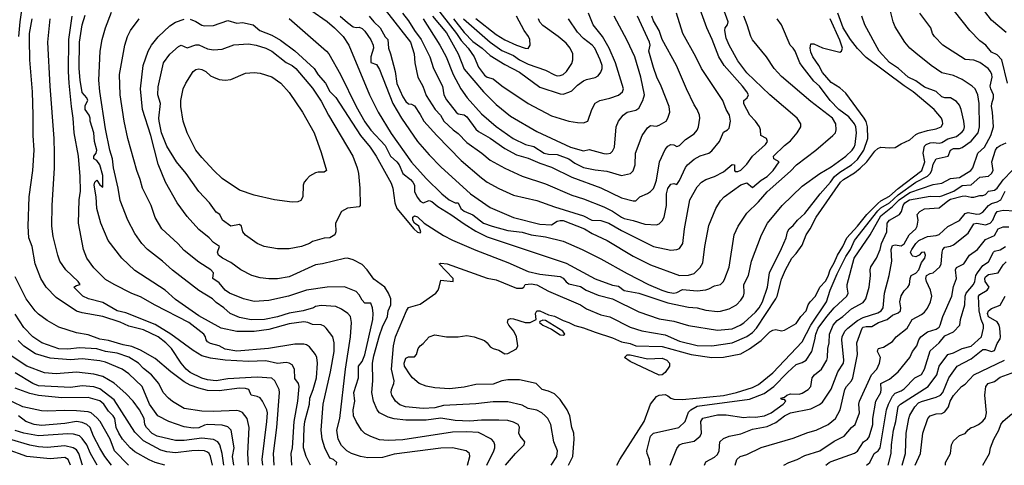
# Model space of a CAD drawing. Header units: metres. Extents: x -46681 to -43747, y -240911 to -237677.
# Tile 321 of 656: x -44586 to -44417, y -240911 to -240834. Entities that reach past the tile are written whole.
import ezdxf

# ---------------------------------------------------------------- set-up
doc = ezdxf.new("R2010")
doc.units = ezdxf.units.M
doc.layers.add('CONTOUR_INDEX', color=1, linetype='Continuous')
doc.layers.add('CONTOUR_INTER', color=3, linetype='Continuous')

msp = doc.modelspace()

# ---------------------------------------------------------------- linework, layer by layer
at = {"layer": 'CONTOUR_INDEX'}
for points, elevation in [([(-44531.35, -240833.52), (-44530.1, -240834.65), (-44529.1, -240835.35), (-44528.6, -240835.49), (-44528.1, -240835.42), (-44527.6, -240835.65), (-44527.1, -240836.14), (-44526.1, -240837.59), (-44525.68, -240838.52), (-44525.61, -240839.02), (-44526.1, -240840.52), (-44526.1, -240841.47), (-44525.1, -240841.85), (-44524.6, -240842.71), (-44522.32, -240848.52), (-44520.85, -240851.02), (-44518.07, -240855.02), (-44516.1, -240857.31), (-44514.1, -240859.36), (-44508.98, -240864.02), (-44505.6, -240866.33), (-44501.6, -240868.04), (-44497.1, -240869.21), (-44495.1, -240869.29), (-44494.1, -240868.7), (-44493.6, -240868.55), (-44493.1, -240868.56), (-44489.45, -240870.02), (-44488.1, -240870.81), (-44485.56, -240872.02), (-44481.1, -240874.69), (-44478.1, -240876.18), (-44473.1, -240877.98), (-44471.6, -240877.95), (-44470.6, -240877.63), (-44469.6, -240876.64), (-44469.1, -240875.81), (-44468.77, -240873.02), (-44468.1, -240869.43), (-44466.91, -240866.52), (-44466.1, -240865.22), (-44465.46, -240864.52), (-44462.6, -240862.47), (-44461.6, -240862.11), (-44460.6, -240862.92), (-44459.1, -240861.64), (-44458.09, -240861.02), (-44457.05, -240860.02), (-44456.05, -240858.52), (-44456.96, -240858.02), (-44456.99, -240857.52), (-44455.1, -240855.7), (-44454.1, -240854.91), (-44452.92, -240853.52), (-44452.32, -240852.52), (-44452.29, -240852.02), (-44452.91, -240851.02), (-44457.62, -240847.02), (-44461.6, -240843.27), (-44463.1, -240841.2), (-44464.61, -240838.52), (-44465.1, -240837.33), (-44465.35, -240836.02), (-44465.28, -240835.52), (-44464.88, -240835.02), (-44464.8, -240834.52), (-44465.87, -240831.52)], 130), ([(-44532.03, -240910.52), (-44531.91, -240910.02), (-44532.47, -240909.52), (-44533.1, -240909.31), (-44533.96, -240907.52), (-44534.42, -240906.02), (-44534.59, -240904.52), (-44534.28, -240900.02), (-44533.01, -240894.52), (-44532.39, -240891.02), (-44532.39, -240889.52), (-44532.58, -240888.52), (-44533.73, -240887.02), (-44534.1, -240886.67), (-44534.6, -240886.44), (-44536.1, -240886.37), (-44536.92, -240886.02), (-44537.6, -240885.91), (-44540.1, -240886.29), (-44543.6, -240887.27), (-44546.1, -240887.57), (-44549.1, -240887.59), (-44551.75, -240887.02), (-44555.6, -240884.88), (-44559.6, -240882.1), (-44561.36, -240880.52), (-44566.6, -240877.12), (-44568.84, -240875.02), (-44571.16, -240872.02), (-44572.41, -240869.02), (-44573.1, -240866.53), (-44573.23, -240864.52), (-44573.58, -240862.52), (-44573.46, -240862.02), (-44573.1, -240861.67), (-44572.6, -240862.48), (-44572.1, -240862.83), (-44572.1, -240860.86), (-44572.6, -240859), (-44573.1, -240858.28), (-44573.63, -240858.02), (-44573.62, -240857.52), (-44573.2, -240857.02), (-44573.12, -240856.52), (-44573.5, -240855.02), (-44573.63, -240853.52), (-44574.25, -240851.52), (-44574.25, -240851.02), (-44574.41, -240850.52), (-44575.1, -240849.52), (-44575.1, -240848.83), (-44574.67, -240848.02), (-44574.8, -240847.52), (-44575.6, -240846.63), (-44575.96, -240844.52), (-44576.11, -240842.52), (-44576.05, -240838.02), (-44575.6, -240835.02), (-44575.1, -240833.37)], 130), ([(-44492.16, -240910.52), (-44491.4, -240909.02), (-44491.19, -240906.02), (-44491.26, -240905.02), (-44491.6, -240904.02), (-44491.97, -240902.02), (-44492.42, -240901.02), (-44493.6, -240899.25), (-44494.6, -240898.26), (-44495.6, -240897.8), (-44496.67, -240897.52), (-44497.72, -240896.52), (-44500.6, -240895.89), (-44502.6, -240895.86), (-44503.6, -240896.07), (-44505.1, -240896.59), (-44508.1, -240896.7), (-44510.1, -240897.13), (-44512.6, -240897.44), (-44515.1, -240897.23), (-44516.6, -240896.96), (-44517.77, -240896.52), (-44518.95, -240895.52), (-44519.35, -240895.02), (-44520.32, -240893.52), (-44520.37, -240893.02), (-44520.1, -240892.16), (-44519.6, -240891.96), (-44518.6, -240891.91), (-44518.25, -240891.52), (-44517.99, -240890.52), (-44517.62, -240890.02), (-44517.1, -240889.66), (-44516.1, -240888.52), (-44515.1, -240888.18), (-44513.1, -240888.53), (-44511.1, -240888.53), (-44509.6, -240888.27), (-44508.36, -240888.52), (-44506.6, -240889.15), (-44506.11, -240889.52), (-44505.6, -240890.23), (-44505.1, -240890.52), (-44504.1, -240890.77), (-44503.1, -240891.41), (-44502.6, -240891.38), (-44501.1, -240890.54), (-44500.85, -240890.02), (-44501.07, -240888.52), (-44501.55, -240887.52), (-44502.43, -240886.52), (-44502.65, -240886.02), (-44502.51, -240885.52), (-44502.1, -240885.38), (-44501.6, -240885.4), (-44499.6, -240886.06), (-44498.76, -240886.02), (-44497.7, -240885.52), (-44497.83, -240884.52), (-44497.6, -240884.06), (-44497.1, -240884.02), (-44495.6, -240884.74), (-44494.6, -240884.99), (-44493.1, -240885.73), (-44492.13, -240886.02), (-44491.1, -240886.57), (-44489.6, -240886.94), (-44487.6, -240887.73), (-44484.6, -240888.69), (-44483.1, -240889.34), (-44481.6, -240889.67), (-44480.6, -240890.05), (-44476.1, -240890.18), (-44471.1, -240891.55), (-44467.6, -240892.02), (-44465.6, -240891.98), (-44462.6, -240891.41), (-44461.1, -240890.56), (-44459.1, -240889.13), (-44457.6, -240887.66), (-44457.1, -240887.37), (-44456.6, -240887.25), (-44455.6, -240887.45), (-44455.1, -240887.37), (-44453.1, -240886.22), (-44452.33, -240885.02), (-44451.37, -240884.02), (-44451.04, -240883.02), (-44450.73, -240882.52), (-44449.78, -240881.52), (-44449.04, -240880.02), (-44448.1, -240878.98), (-44447.6, -240878.09), (-44447.27, -240877.02), (-44446.6, -240875.85), (-44446.03, -240874.52), (-44445.1, -240873.02), (-44444.42, -240871.52), (-44442.6, -240869.56), (-44441, -240867.52), (-44439.1, -240865.63), (-44438.6, -240865.2), (-44437.1, -240864.38), (-44435.6, -240863.07), (-44431.52, -240860.02), (-44431.05, -240858.52), (-44431.32, -240857.02), (-44431.1, -240855.82), (-44430.81, -240855.52), (-44430.1, -240855.24), (-44429.6, -240855.18), (-44428.6, -240855.33), (-44428.1, -240855.18), (-44427.1, -240854.59), (-44425.6, -240854.16), (-44424.6, -240853.35), (-44424.34, -240853.02), (-44424.22, -240852.52), (-44424.35, -240851.52), (-44424.78, -240849.52), (-44425.1, -240848.78), (-44425.6, -240848.15), (-44426.6, -240847.52), (-44427.6, -240847.56), (-44428.1, -240847.38), (-44429.1, -240846.44), (-44431.1, -240845.69), (-44432.6, -240844.65), (-44433.9, -240844.02), (-44435.56, -240842.52), (-44437.1, -240841.48), (-44438.86, -240839.52), (-44441.35, -240835.02), (-44441.85, -240833.52)], 135), ([(-44515.52, -240833.52), (-44513.1, -240836.39), (-44511.1, -240839.98), (-44510.1, -240842.63), (-44506.75, -240846.52), (-44504.6, -240848.69), (-44502.1, -240850.67), (-44497.6, -240853.3), (-44491.84, -240856.02), (-44489.6, -240856.63), (-44488.6, -240856.41), (-44486.1, -240857.06), (-44485.6, -240857.14), (-44484.98, -240857.02), (-44484.6, -240856.68), (-44484.29, -240856.02), (-44484, -240852.52), (-44483.62, -240851.52), (-44482.78, -240850.52), (-44482.1, -240849.99), (-44480.6, -240849.67), (-44480.1, -240849.32), (-44479.4, -240848.02), (-44479.13, -240847.02), (-44479.75, -240844.02), (-44480.8, -240840.52), (-44482.1, -240837.72), (-44484.33, -240833.52)], 125), ([(-44556.56, -240843.02), (-44556.1, -240842.67), (-44555.6, -240842.55), (-44555.1, -240842.66), (-44554.38, -240843.02), (-44553.6, -240843.76), (-44553.1, -240844.01), (-44552.1, -240844.38), (-44551.1, -240844.5), (-44550.1, -240844.38), (-44547.6, -240843.32), (-44546.1, -240843.22), (-44545.1, -240843.29), (-44543.1, -240843.94), (-44541.53, -240845.02), (-44540.1, -240846.63), (-44537.81, -240850.02), (-44535.79, -240853.52), (-44534.6, -240856.93), (-44533.68, -240860.02), (-44534.1, -240860.29), (-44535.1, -240860.26), (-44535.6, -240860.38), (-44536.6, -240860.96), (-44537.13, -240861.52), (-44537.5, -240862.02), (-44537.68, -240862.52), (-44537.77, -240864.52), (-44538.1, -240865.14), (-44538.6, -240865.36), (-44539.6, -240865.44), (-44542.6, -240865.03), (-44546.1, -240864.25), (-44548.6, -240863.35), (-44551.6, -240861.34), (-44553.01, -240860.02), (-44555.1, -240857.77), (-44556.1, -240856.49), (-44557.61, -240853.52), (-44558.3, -240851.52), (-44558.66, -240849.02), (-44558.69, -240848.02), (-44558.26, -240846.02), (-44557.81, -240845.02), (-44556.56, -240843.02)], 135), ([(-44463.56, -240910.52), (-44463.28, -240909.52), (-44462.69, -240909.02), (-44461.6, -240908.67), (-44459.1, -240907.49), (-44453.6, -240905.87), (-44451.1, -240904.9), (-44449.69, -240904.52), (-44447.6, -240903.55), (-44446.38, -240902.52), (-44445.54, -240901.02), (-44444.73, -240897.52), (-44444.47, -240897.02), (-44443.6, -240896.02), (-44443.36, -240895.52), (-44442.59, -240891.52), (-44442.71, -240889.52), (-44441.78, -240887.02), (-44441.6, -240886.84), (-44441.1, -240886.73), (-44440.1, -240886.76), (-44439.01, -240886.02), (-44437.47, -240885.52), (-44436.6, -240884.81), (-44435.6, -240884.37), (-44435.2, -240884.02), (-44435.14, -240883.52), (-44435.3, -240882.52), (-44435.1, -240881.46), (-44434.6, -240880.62), (-44433.94, -240880.02), (-44433.64, -240879.52), (-44433.57, -240878.52), (-44433.36, -240878.02), (-44432.6, -240877.57), (-44432.05, -240877.02), (-44431.6, -240875.78), (-44431.06, -240875.02), (-44430.89, -240874.52), (-44431.1, -240873.98), (-44431.6, -240874.03), (-44431.99, -240874.52), (-44432.6, -240874.78), (-44433.1, -240874.69), (-44433.27, -240874.52), (-44433.47, -240874.02), (-44433.28, -240873.52), (-44432.6, -240872.52), (-44432.08, -240872.02), (-44431.1, -240871.51), (-44430.6, -240871.31), (-44429.1, -240871.14), (-44428.6, -240870.94), (-44427.1, -240869.61), (-44425.1, -240868.55), (-44424.1, -240867.35), (-44423.6, -240867.19), (-44422.1, -240867.47), (-44421.6, -240867.4), (-44421.1, -240867.11), (-44420.1, -240865.97), (-44419.6, -240865.68), (-44418.6, -240865.39), (-44417.98, -240865.02), (-44417.22, -240863.52)], 140), ([(-44434.92, -240910.52), (-44434.35, -240908.52), (-44434.23, -240905.02), (-44433.77, -240902.52), (-44433.6, -240901.93), (-44432.72, -240900.52), (-44432.1, -240899.82), (-44431.6, -240899.56), (-44429.1, -240898.86), (-44428.36, -240898.52), (-44427.95, -240898.02), (-44426.91, -240895.52), (-44425.51, -240893.52), (-44423.1, -240892.25), (-44421.1, -240890.7), (-44420.6, -240890.67), (-44419.6, -240891.03), (-44419.1, -240890.86), (-44418.6, -240889.65), (-44418.1, -240888.85), (-44418.03, -240888.52), (-44418.17, -240887.02), (-44418.27, -240886.52), (-44418.6, -240885.92), (-44420.1, -240885.05), (-44420.28, -240884.52), (-44420.12, -240884.02), (-44419.6, -240883.64), (-44418.1, -240883.08), (-44417.26, -240881.52)], 145), ([(-44547.1, -240910.52), (-44547.18, -240908.52), (-44546.96, -240904.02), (-44547.28, -240902.52), (-44548.1, -240901.47), (-44548.6, -240901.22), (-44549.1, -240901.14), (-44553.1, -240901.33), (-44555.1, -240901.27), (-44558.1, -240900.76), (-44560.1, -240899.61), (-44560.8, -240899.02), (-44561.73, -240898.02), (-44562.44, -240896.52), (-44563.72, -240895.02), (-44565.1, -240893.95), (-44565.98, -240893.02), (-44567.6, -240891.97), (-44569.6, -240891.29), (-44571.6, -240891.04), (-44573.1, -240890.57), (-44576.1, -240890.4), (-44578.1, -240890.61), (-44579.6, -240890.57), (-44582.55, -240889.52), (-44584.06, -240888.52), (-44585.6, -240886.93), (-44587.1, -240884.64)], 125), ([(-44497.1, -240885.89), (-44497.17, -240886.02), (-44496.58, -240886.52), (-44495.1, -240887.17), (-44493.6, -240888.15), (-44493.1, -240888.22), (-44492.82, -240888.02), (-44493.13, -240887.52), (-44496.1, -240885.71), (-44496.6, -240885.64), (-44497.1, -240885.89)], 135), ([(-44567.69, -240910.52), (-44570.06, -240908.02), (-44570.83, -240906.02), (-44572.54, -240903.02), (-44573.1, -240902.37), (-44574.1, -240901.55), (-44574.6, -240901.36), (-44576.6, -240901.19), (-44578.6, -240901.13), (-44581.6, -240901.27), (-44582.6, -240901.18), (-44585.77, -240900.52), (-44589.1, -240898.89)], 120)]:
    msp.add_lwpolyline(points, dxfattribs=dict(at, elevation=elevation))
at = {"layer": 'CONTOUR_INTER'}
for points, elevation in [([(-44417.1, -240836.33), (-44419.6, -240834.24), (-44421.32, -240832.02), (-44422.88, -240829.52), (-44423.56, -240827.52), (-44424.08, -240824.52), (-44423.82, -240818.02), (-44423.59, -240816.52), (-44423.03, -240814.52), (-44422.11, -240812.52), (-44420.98, -240811.02), (-44417.6, -240807.62), (-44416.63, -240807.02)], 139), ([(-44586.5, -240837.02), (-44586.28, -240834.52), (-44585.65, -240830.02)], 126), ([(-44515.27, -240831.52), (-44511.38, -240836.52), (-44510.6, -240837.7), (-44509.38, -240839.02), (-44508.34, -240840.52), (-44507.6, -240842.3), (-44506.6, -240843.64), (-44506.1, -240844.01), (-44505.1, -240844.27), (-44503.6, -240845.48), (-44499.1, -240848.5), (-44495.1, -240850.65), (-44492.1, -240851.52), (-44490.6, -240851.78), (-44489.6, -240851.81), (-44488.83, -240851.52), (-44488.19, -240849.52), (-44487.6, -240848.47), (-44486.77, -240848.02), (-44485.1, -240847.62), (-44483.6, -240847.08), (-44482.9, -240846.52), (-44482.75, -240846.02), (-44484.12, -240841.52), (-44485.17, -240839.02), (-44486.32, -240837.02), (-44487.93, -240835.02), (-44488.72, -240833.02)], 124), ([(-44483.88, -240910.52), (-44483.37, -240909.52), (-44479.19, -240903.02), (-44478.13, -240900.02), (-44477.1, -240898.74), (-44476.6, -240898.51), (-44475.6, -240898.41), (-44475.1, -240898.62), (-44474.6, -240899.03), (-44474.1, -240899.19), (-44472.6, -240899.27), (-44465.6, -240898.54), (-44463.32, -240898.02), (-44460.6, -240897.21), (-44459.6, -240896.65), (-44457.1, -240894.65), (-44452.1, -240889.37), (-44450.61, -240886.52), (-44447.91, -240882.52), (-44447.29, -240880.52), (-44446.1, -240877.73), (-44444.6, -240874.76), (-44443.79, -240873.52), (-44443.1, -240872.02), (-44439.1, -240866.93), (-44438.6, -240866.39), (-44437.1, -240865.52), (-44435.6, -240864.17), (-44432.6, -240861.97), (-44430.6, -240860.96), (-44430.14, -240860.52), (-44429.85, -240860.02), (-44429.6, -240858.93), (-44429.1, -240858), (-44427.03, -240857.52), (-44426.63, -240856.52), (-44426.1, -240856.23), (-44425.1, -240856.25), (-44424.6, -240856.08), (-44423.1, -240854.98), (-44421.86, -240853.52), (-44421.64, -240852.52), (-44421.72, -240848.52), (-44421.94, -240847.02), (-44422.41, -240846.02), (-44422.9, -240845.52), (-44424.6, -240844.38), (-44426.1, -240843.74), (-44428.1, -240843.23), (-44429.93, -240842.02), (-44432.6, -240839.89), (-44433.6, -240839.02), (-44434.45, -240838.02), (-44436.1, -240835.4), (-44436.49, -240834.52), (-44437.08, -240832.02)], 136), ([(-44416.83, -240845.02), (-44417.81, -240841.02), (-44418.6, -240840.17), (-44419.6, -240839.73), (-44420.56, -240838.52), (-44421.6, -240837.77), (-44423.31, -240836.02), (-44427.25, -240831.02)], 138), ([(-44536.45, -240910.52), (-44537.16, -240909.02), (-44537.65, -240907.52), (-44537.55, -240904.02), (-44537.41, -240903.02), (-44536.64, -240900.02), (-44536.57, -240899.02), (-44535.97, -240897.52), (-44535.43, -240895.52), (-44535.23, -240893.02), (-44535.36, -240892.02), (-44535.57, -240891.52), (-44536.6, -240890.21), (-44537.1, -240889.87), (-44537.6, -240889.77), (-44539.1, -240889.78), (-44543.67, -240890.52), (-44549.1, -240890.97), (-44551.1, -240890.61), (-44552.1, -240890.07), (-44553.6, -240889.65), (-44554.1, -240889.38), (-44554.37, -240889.02), (-44554.47, -240888.52), (-44554.74, -240888.02), (-44557.31, -240886.02), (-44563.1, -240883.09), (-44565.6, -240881.65), (-44567.1, -240881.06), (-44570.1, -240879.54), (-44571.6, -240878.66), (-44573.6, -240876.67), (-44574.8, -240875.02), (-44575.39, -240873.52), (-44576.24, -240869.02), (-44576.12, -240865.02), (-44575.92, -240863.52), (-44575.94, -240861.02), (-44576.26, -240857.52), (-44576.97, -240853.52), (-44577.14, -240851.02), (-44577.46, -240849.02), (-44577.84, -240845.02), (-44577.94, -240843.02), (-44577.88, -240837.52), (-44577.32, -240833.52)], 129), ([(-44509.51, -240910.52), (-44509.08, -240909.02), (-44509.15, -240908.52), (-44509.75, -240908.02), (-44512.1, -240907.53), (-44514.1, -240907.59), (-44522.1, -240908.64), (-44524.1, -240909.17), (-44526.6, -240909.26), (-44527.88, -240909.02), (-44529.43, -240908.52), (-44530.21, -240908.02), (-44531.1, -240907.15), (-44531.69, -240906.02), (-44531.93, -240904.52), (-44531.4, -240902.52), (-44530.45, -240894.02), (-44529.59, -240888.52), (-44529.39, -240886.02), (-44529.6, -240885), (-44530.03, -240884.52), (-44531.1, -240883.74), (-44532.1, -240883.32), (-44534.6, -240883.13), (-44535.6, -240883.32), (-44535.93, -240883.52), (-44537.69, -240884.02), (-44540.1, -240884.46), (-44542.1, -240885.08), (-44544.33, -240885.52), (-44546.6, -240885.6), (-44548.6, -240885.17), (-44550.25, -240884.52), (-44551.29, -240883.52), (-44552.6, -240882.63), (-44553.26, -240882.02), (-44555.6, -240880.54), (-44560.1, -240877.07), (-44561.81, -240875.52), (-44564.43, -240873.52), (-44565.38, -240872.52), (-44566.6, -240870.77), (-44567.78, -240868.52), (-44569.1, -240865.15), (-44569.44, -240863.02), (-44570.25, -240859.52), (-44570.44, -240858.02), (-44570.88, -240856.52), (-44571.6, -240852.87), (-44572.6, -240846.48), (-44572.73, -240844.52), (-44572.51, -240839.52), (-44572.17, -240837.52), (-44571.64, -240835.52), (-44570.6, -240832.88)], 131), ([(-44536.38, -240832.52), (-44533.6, -240834.44), (-44532.33, -240835.52), (-44530.86, -240837.02), (-44529.88, -240838.52), (-44526.34, -240847.02), (-44524.84, -240850.02), (-44522.6, -240853.64), (-44519.1, -240858.55), (-44516.6, -240861.37), (-44513.92, -240864.02), (-44512.67, -240865.02), (-44511.6, -240865.56), (-44511.1, -240865.54), (-44510.66, -240866.52), (-44510.1, -240866.95), (-44508.6, -240867.62), (-44506.74, -240869.02), (-44505.29, -240869.52), (-44502.6, -240870.3), (-44500.1, -240870.54), (-44498.6, -240871), (-44496.1, -240871.35), (-44493.1, -240872.09), (-44489.81, -240873.52), (-44486.6, -240875.15), (-44482.1, -240877.67), (-44478.43, -240879.52), (-44476.14, -240880.52), (-44475.1, -240880.83), (-44474.1, -240881.01), (-44473.6, -240880.92), (-44472.6, -240880.39), (-44470.1, -240880.61), (-44468.6, -240880.43), (-44468.1, -240880.3), (-44467.1, -240879.77), (-44466.1, -240879.55), (-44465.6, -240879.02), (-44465.33, -240878.52), (-44464.6, -240876.54), (-44463.72, -240871.02), (-44463.07, -240869.52), (-44461.6, -240867.3), (-44459.6, -240865.38), (-44458.1, -240863.65), (-44454.1, -240860.11), (-44453.07, -240859.02), (-44449.73, -240856.52), (-44446.8, -240854.02), (-44446.38, -240853.52), (-44446.23, -240853.02), (-44446.29, -240852.02), (-44446.86, -240851.02), (-44450.6, -240848.15), (-44455.6, -240843.87), (-44456.88, -240842.52), (-44458.21, -240840.52), (-44460.6, -240837.61), (-44460.9, -240837.02), (-44461.49, -240835.02), (-44462.11, -240833.52)], 131), ([(-44526.35, -240833.52), (-44525.6, -240834.54), (-44524.5, -240835.52), (-44523.6, -240837.1), (-44523.17, -240837.52), (-44523.05, -240839.02), (-44522.69, -240840.02), (-44521.94, -240843.02), (-44521.6, -240845.07), (-44520.6, -240847.38), (-44520.1, -240848.18), (-44519.6, -240848.58), (-44519.1, -240848.64), (-44518.6, -240848.92), (-44517.6, -240850.38), (-44516.99, -240851.52), (-44514.75, -240854.02), (-44510.6, -240858.29), (-44507.1, -240861.24), (-44506.1, -240861.97), (-44504.1, -240863.08), (-44501.6, -240864.23), (-44497.6, -240865.12), (-44494.6, -240866.21), (-44489.6, -240867.75), (-44488.14, -240868.52), (-44486.6, -240868.57), (-44485.24, -240869.02), (-44483.1, -240870.29), (-44477.6, -240873.03), (-44474.6, -240873.65), (-44473.6, -240873.56), (-44473.1, -240873.35), (-44472.58, -240872.52), (-44472.27, -240870.02), (-44471.33, -240865.02), (-44470.1, -240862.79), (-44469.35, -240862.02), (-44468.6, -240861.54), (-44467.1, -240861.01), (-44465.6, -240860.24), (-44464.1, -240858.95), (-44463.68, -240859.02), (-44463.7, -240860.02), (-44463.6, -240860.17), (-44463.1, -240860.18), (-44462.6, -240859.93), (-44461.6, -240858.93), (-44460.6, -240857.54), (-44458.36, -240855.52), (-44458.02, -240855.02), (-44458.21, -240854.52), (-44459.18, -240854.02), (-44459.25, -240853.02), (-44459.42, -240852.52), (-44460.06, -240851.52), (-44461.04, -240850.52), (-44462.1, -240848.56), (-44462.06, -240848.02), (-44461.52, -240847.52), (-44461.31, -240847.02), (-44461.56, -240846.52), (-44462.29, -240845.52), (-44465.44, -240842.02), (-44466.37, -240840.52), (-44467.53, -240837.52), (-44468.46, -240835.52), (-44469.6, -240832.39)], 129), ([(-44523.6, -240832.48), (-44519.3, -240838.02), (-44518.67, -240840.02), (-44518.53, -240841.52), (-44518.03, -240844.02), (-44517.19, -240845.52), (-44516.6, -240847.12), (-44515.06, -240849.52), (-44514.14, -240850.52), (-44513.55, -240851.52), (-44511.95, -240853.02), (-44511.1, -240853.65), (-44509.6, -240855.22), (-44507.05, -240857.02), (-44505.6, -240858.25), (-44503.1, -240859.62), (-44500.1, -240860.96), (-44496.1, -240862.29), (-44491.6, -240864.24), (-44489.6, -240864.85), (-44486.1, -240866.22), (-44484.6, -240866.99), (-44483.1, -240868.01), (-44482.6, -240868.23), (-44481.1, -240868.56), (-44479.1, -240869.21), (-44477.1, -240869.33), (-44476.6, -240869.15), (-44476.1, -240868.65), (-44475.75, -240868.02), (-44475.35, -240866.02), (-44475.35, -240864.02), (-44475.1, -240863.09), (-44474.6, -240862.34), (-44474.1, -240862.24), (-44473.6, -240862.4), (-44473.1, -240861.71), (-44472.1, -240859.49), (-44471.73, -240859.02), (-44470.6, -240858.08), (-44469.6, -240857.49), (-44468.1, -240857.03), (-44467.6, -240856.65), (-44466.27, -240855.02), (-44465.6, -240853.44), (-44464.87, -240853.02), (-44464.6, -240852.72), (-44464.37, -240851.52), (-44464.56, -240850.52), (-44465.12, -240849.52), (-44465.71, -240848.02), (-44469.36, -240842.52), (-44470.32, -240840.52), (-44472.54, -240836.52), (-44473.66, -240833.02)], 128), ([(-44495.15, -240910.52), (-44494.19, -240909.02), (-44494.06, -240908.02), (-44494.69, -240906.52), (-44495.21, -240903.52), (-44495.74, -240902.52), (-44496.18, -240902.02), (-44496.76, -240901.52), (-44497.6, -240901.06), (-44499.1, -240900.8), (-44500.1, -240900.24), (-44502.6, -240899.62), (-44505.1, -240899.64), (-44508.1, -240899.96), (-44513.6, -240900.28), (-44515.1, -240900.67), (-44517.1, -240900.79), (-44520.14, -240900.52), (-44521.1, -240900.17), (-44521.83, -240899.52), (-44522.47, -240898.52), (-44522.59, -240898.02), (-44522.54, -240897.52), (-44522.13, -240896.52), (-44522.1, -240896.02), (-44522.53, -240894.02), (-44522.22, -240890.02), (-44521.83, -240888.52), (-44519.95, -240884.02), (-44519.6, -240883.45), (-44517.6, -240882.89), (-44514.94, -240881.02), (-44514.53, -240880.52), (-44514.34, -240880.02), (-44514.1, -240878.81), (-44511.97, -240879.02), (-44511.95, -240878.52), (-44514.37, -240876.02), (-44514.1, -240875.86), (-44513.01, -240876.02), (-44506.1, -240878.46), (-44504.6, -240878.76), (-44501.1, -240880.19), (-44500.1, -240880.19), (-44499.82, -240880.02), (-44499.6, -240879.51), (-44498.6, -240879.42), (-44497.6, -240879.58), (-44495.6, -240880.67), (-44490.1, -240883.02), (-44489.1, -240883.68), (-44486.6, -240884.72), (-44485.1, -240885.1), (-44481.6, -240886.84), (-44479.6, -240887.5), (-44475.6, -240888.17), (-44473.1, -240889.23), (-44470.1, -240889.99), (-44467.6, -240890.05), (-44464.1, -240889.51), (-44461.6, -240888.44), (-44460.6, -240887.77), (-44459.91, -240887.02), (-44456.6, -240881.97), (-44456.37, -240881.52), (-44455.6, -240878.6), (-44454.95, -240877.02), (-44453.84, -240875.02), (-44453.1, -240874.22), (-44452.1, -240872.77), (-44451.42, -240871.02), (-44450.69, -240870.02), (-44449.7, -240868.02), (-44445.52, -240862.02), (-44444.96, -240861.52), (-44443.1, -240860.4), (-44442.1, -240859.62), (-44440.99, -240858.52), (-44439.6, -240856.67), (-44439.1, -240856.25), (-44438.6, -240856.01), (-44437.1, -240856.1), (-44436.1, -240856.03), (-44435.1, -240855.43), (-44433.6, -240854.76), (-44432.6, -240853.85), (-44432.1, -240853.62), (-44430.6, -240853.14), (-44429.1, -240852.86), (-44428.24, -240852.52), (-44427.97, -240852.02), (-44427.98, -240851.52), (-44428.16, -240851.02), (-44429.41, -240849.52), (-44433.02, -240846.52), (-44434.6, -240845.48), (-44441.1, -240840.61), (-44442.6, -240839.09), (-44443.8, -240837.52), (-44445.06, -240835.52), (-44445.98, -240833.02)], 134), ([(-44520.67, -240833.02), (-44519.6, -240834.33), (-44518.57, -240836.02), (-44517.47, -240837.52), (-44515.98, -240840.52), (-44515.35, -240842.52), (-44513.8, -240845.52), (-44513.57, -240847.02), (-44513.1, -240847.91), (-44511.45, -240850.02), (-44511.1, -240850.28), (-44510.1, -240850.44), (-44509.6, -240850.78), (-44508.1, -240852.92), (-44507.6, -240853.34), (-44505.6, -240854.43), (-44503.1, -240856.23), (-44501.1, -240857.29), (-44499.1, -240857.9), (-44497.1, -240858.74), (-44495.1, -240859.42), (-44491.6, -240861.15), (-44486.6, -240862.99), (-44483.1, -240864.67), (-44481.1, -240865.18), (-44480.6, -240865.17), (-44479.91, -240864.52), (-44478.6, -240863.95), (-44478.1, -240863.61), (-44477.6, -240863.07), (-44477.37, -240862.52), (-44477.1, -240861.63), (-44476.55, -240858.52), (-44475.6, -240856.41), (-44475.1, -240855.83), (-44474.6, -240855.54), (-44474.1, -240855.61), (-44473.6, -240855.88), (-44473.1, -240855.73), (-44472.1, -240854.71), (-44470.6, -240853.74), (-44470.1, -240853.11), (-44469.87, -240852.52), (-44469.64, -240851.02), (-44469.69, -240850.52), (-44470.07, -240849.52), (-44470.6, -240848.73), (-44471.92, -240846.02), (-44473.65, -240842.02), (-44476.1, -240837.53), (-44476.63, -240836.02), (-44477.6, -240834.34), (-44477.85, -240833.52)], 127), ([(-44517.08, -240834.02), (-44514.23, -240838.52), (-44513.14, -240840.52), (-44511.94, -240843.52), (-44510.66, -240846.02), (-44509.57, -240847.52), (-44507.1, -240850.3), (-44504.6, -240852.45), (-44501.68, -240854.52), (-44499.56, -240855.52), (-44498.1, -240855.91), (-44496.34, -240857.02), (-44495.6, -240857.19), (-44494.1, -240857.26), (-44492.13, -240858.02), (-44491.1, -240858.74), (-44489.6, -240859.46), (-44487.6, -240859.89), (-44485.6, -240860.1), (-44483.1, -240860.86), (-44481.56, -240860.52), (-44481.1, -240860.07), (-44480.88, -240859.52), (-44480.75, -240859.02), (-44480.69, -240857.02), (-44479.54, -240854.02), (-44478.6, -240852.66), (-44478.1, -240852.28), (-44477.1, -240852.4), (-44476.6, -240852.24), (-44475.43, -240851.52), (-44475.1, -240851.02), (-44474.76, -240850.02), (-44474.91, -240849.02), (-44476.3, -240845.52), (-44477.04, -240844.02), (-44477.6, -240842.33), (-44478.37, -240839.52), (-44478.14, -240838.52), (-44478.28, -240838.02), (-44480.36, -240833.52)], 126), ([(-44508.1, -240833.94), (-44504.6, -240836.67), (-44503.1, -240837.59), (-44501.11, -240838.52), (-44499.6, -240839.05), (-44499.1, -240839.08), (-44498.75, -240838.52), (-44498.79, -240837.52), (-44499.02, -240837.02), (-44499.78, -240836.02), (-44501.09, -240833.52)], 121), ([(-44478.18, -240910.52), (-44478.26, -240909.52), (-44478.69, -240908.52), (-44478.76, -240908.02), (-44478.1, -240905.52), (-44477.6, -240904.99), (-44473.25, -240904.02), (-44472.15, -240903.02), (-44471.6, -240901.41), (-44471.2, -240901.02), (-44470.1, -240900.41), (-44461.1, -240899.17), (-44458.6, -240898.21), (-44456.93, -240897.02), (-44454.6, -240894.6), (-44453.1, -240893.24), (-44452.1, -240892.93), (-44451.42, -240892.52), (-44450.44, -240891.02), (-44449.89, -240889.02), (-44449.74, -240888.02), (-44449.32, -240887.02), (-44447.86, -240885.02), (-44446.6, -240883.53), (-44444.41, -240881.52), (-44444.19, -240881.02), (-44444.38, -240880.02), (-44444.33, -240879.52), (-44443.16, -240875.02), (-44440.44, -240871.02), (-44438.6, -240867.77), (-44436.6, -240866.18), (-44435.46, -240865.02), (-44433.6, -240863.77), (-44429.6, -240862.39), (-44428.1, -240862.18), (-44426.6, -240861.36), (-44425.1, -240861.17), (-44423.16, -240860.02), (-44422.82, -240859.52), (-44421.94, -240857.02), (-44420.82, -240856.02), (-44419.73, -240854.02), (-44419.25, -240852.52), (-44419.4, -240850.02), (-44419.6, -240849.02), (-44419.56, -240848.52), (-44419.23, -240847.52), (-44419.26, -240847.02), (-44419.72, -240846.02), (-44419.81, -240845.52), (-44419.47, -240844.02), (-44419.53, -240843.52), (-44419.77, -240843.02), (-44420.18, -240842.52), (-44421.6, -240841.46), (-44422.6, -240841.11), (-44424.1, -240840.95), (-44427.97, -240838.52), (-44429.38, -240837.02), (-44429.7, -240836.52), (-44430.03, -240835.52), (-44431.88, -240833.02)], 137), ([(-44542.66, -240910.52), (-44542.76, -240908.52), (-44542.22, -240904.02), (-44541.74, -240898.02), (-44541.83, -240897.52), (-44542.56, -240896.02), (-44543.1, -240895.56), (-44545.6, -240895.43), (-44550.6, -240895.7), (-44552.6, -240896.03), (-44554.1, -240895.89), (-44555.1, -240895.57), (-44557.1, -240894.62), (-44557.79, -240894.02), (-44558.65, -240893.02), (-44560.28, -240890.52), (-44561.24, -240889.52), (-44562.59, -240888.52), (-44565.1, -240887.33), (-44567.6, -240886.66), (-44569.1, -240885.97), (-44572.1, -240885.02), (-44575.6, -240884.38), (-44576.6, -240884.09), (-44580.1, -240881.75), (-44581.8, -240880.02), (-44582.72, -240878.52), (-44583.66, -240876.02), (-44584.2, -240873.02), (-44584.76, -240871.52), (-44584.91, -240869.52), (-44584.72, -240864.52), (-44584.08, -240860.02), (-44583.86, -240856.52), (-44584.05, -240854.02), (-44584.01, -240850.52), (-44584.15, -240846.52), (-44584.6, -240841.05), (-44584.67, -240837.52), (-44584.63, -240836.52), (-44584.19, -240834.02)], 127), ([(-44539.66, -240910.52), (-44539.76, -240908.52), (-44539.54, -240907.52), (-44539.25, -240903.02), (-44538.6, -240899.52), (-44538.38, -240897.02), (-44538.49, -240896.52), (-44539.1, -240895.65), (-44539.16, -240894.02), (-44539.6, -240893.29), (-44540.1, -240893.01), (-44540.6, -240892.91), (-44542.1, -240893.06), (-44544.1, -240892.6), (-44547.1, -240892.74), (-44551.1, -240892.49), (-44553.6, -240892.17), (-44555.1, -240891.74), (-44556.6, -240890.82), (-44560.43, -240888.02), (-44563.1, -240886.41), (-44568.1, -240884.39), (-44569.62, -240884.02), (-44572.1, -240882.64), (-44574.54, -240882.02), (-44575.52, -240881.52), (-44577.02, -240880.02), (-44576.6, -240879.68), (-44575.98, -240879.52), (-44576.31, -240879.02), (-44578.43, -240877.02), (-44579.47, -240875.52), (-44579.82, -240874.52), (-44580.6, -240871.29), (-44580.8, -240869.52), (-44580.76, -240866.02), (-44580.35, -240859.52), (-44580.34, -240857.02), (-44580.43, -240854.52), (-44581.12, -240845.52), (-44581.5, -240838.02), (-44581.08, -240834.02)], 128), ([(-44506.18, -240910.52), (-44505.01, -240908.02), (-44504.82, -240907.52), (-44504.8, -240907.02), (-44504.96, -240906.52), (-44505.39, -240906.02), (-44507.6, -240904.88), (-44509.6, -240904.78), (-44512.1, -240904.86), (-44520.6, -240906.15), (-44523.1, -240906.3), (-44524.6, -240906.14), (-44526.1, -240905.61), (-44527.1, -240905.09), (-44527.71, -240904.52), (-44528.61, -240903.02), (-44529.04, -240902.02), (-44529.1, -240901.02), (-44528.84, -240899.52), (-44529.01, -240898.02), (-44528.2, -240895.52), (-44528.19, -240893.52), (-44527.6, -240892.72), (-44527.1, -240891.58), (-44525.72, -240885.52), (-44525.68, -240884.52), (-44525.78, -240883.52), (-44526.1, -240882.72), (-44527.1, -240882.72), (-44527.6, -240882.2), (-44528.1, -240881.28), (-44528.6, -240880.74), (-44530.6, -240879.91), (-44533.6, -240879.97), (-44537.1, -240880.48), (-44540.21, -240881.52), (-44543.6, -240882.3), (-44546.1, -240882.47), (-44547.93, -240882.02), (-44550.31, -240881.02), (-44551.06, -240880.52), (-44552.1, -240879.23), (-44553.17, -240878.52), (-44553.06, -240877.52), (-44553.56, -240877.02), (-44555.6, -240875.69), (-44558.1, -240873.69), (-44559.2, -240872.52), (-44561.93, -240870.02), (-44563.1, -240868.03), (-44563.77, -240866.02), (-44565.25, -240863.02), (-44565.66, -240861.52), (-44566.25, -240860.02), (-44567.8, -240854.52), (-44568.42, -240851.52), (-44569.09, -240847.02), (-44569.23, -240843.52), (-44568.27, -240838.52), (-44567.82, -240837.02), (-44567.33, -240836.02), (-44565.86, -240834.02)], 132), ([(-44503, -240910.52), (-44501.28, -240908.52), (-44499.77, -240907.02), (-44499.68, -240906.52), (-44500.48, -240905.52), (-44500.71, -240905.02), (-44500.6, -240903.96), (-44500.83, -240903.52), (-44501.6, -240903.11), (-44502.6, -240902.84), (-44504.1, -240902.76), (-44507.1, -240902.78), (-44509.1, -240902.94), (-44511.6, -240902.86), (-44514.1, -240902.44), (-44516.6, -240902.8), (-44520.1, -240902.8), (-44522.1, -240902.55), (-44523.1, -240902.3), (-44524.58, -240901.52), (-44525.01, -240901.02), (-44525.65, -240899.52), (-44525.93, -240898.02), (-44525.77, -240896.02), (-44525.79, -240893.02), (-44525.6, -240891.77), (-44524.6, -240888.27), (-44524.1, -240886.78), (-44523.25, -240885.02), (-44523.13, -240884.02), (-44522.66, -240883.02), (-44522.66, -240882.02), (-44523.05, -240881.02), (-44523.66, -240880.02), (-44525.6, -240878.63), (-44526.71, -240877.02), (-44527.6, -240876.13), (-44529.1, -240875.3), (-44530.1, -240875.03), (-44530.6, -240875.06), (-44534.4, -240876.02), (-44535.6, -240876.18), (-44540.1, -240878.23), (-44542.1, -240878.56), (-44543.6, -240878.57), (-44545.1, -240878.41), (-44546.49, -240878.02), (-44548.38, -240877.02), (-44550.1, -240875.78), (-44551.55, -240875.02), (-44552.2, -240874.52), (-44552.39, -240874.02), (-44552.08, -240873.02), (-44553.1, -240872.36), (-44553.83, -240871.52), (-44555.6, -240870.13), (-44557.6, -240867.88), (-44559.34, -240865.52), (-44561.32, -240862.02), (-44562.6, -240858.91), (-44563.81, -240854.02), (-44565.26, -240849.52), (-44565.59, -240846.02), (-44565.14, -240842.02), (-44564.3, -240839.52), (-44563.74, -240838.52), (-44562.6, -240837.06), (-44560.6, -240835.23), (-44559.6, -240834.57), (-44558.1, -240834.07)], 133), ([(-44557.1, -240834.05), (-44556.1, -240834.47), (-44555.1, -240835.08), (-44554.6, -240835.21), (-44553.1, -240835.17), (-44550.6, -240834.26), (-44549.1, -240834.72), (-44548.1, -240834.62), (-44546.3, -240835.02), (-44545.16, -240836.02), (-44543.1, -240836.78), (-44541.6, -240837.64), (-44539.1, -240839.49), (-44535.79, -240842.52), (-44535.1, -240843.61), (-44533.87, -240845.02), (-44533.1, -240846.48), (-44532.1, -240847.47), (-44527.87, -240854.02), (-44526.18, -240856.02), (-44525.15, -240857.52), (-44522.6, -240862.18), (-44522.34, -240863.02), (-44521.95, -240865.52), (-44521.65, -240866.52), (-44518.73, -240870.02), (-44518.1, -240870.56), (-44517.6, -240870.68), (-44517.5, -240870.52), (-44517.88, -240869.52), (-44518.61, -240869.02), (-44518.91, -240868.52), (-44518.9, -240868.02), (-44518.6, -240867.76), (-44518.1, -240867.96), (-44516.95, -240869.02), (-44513.6, -240871.13), (-44512.1, -240871.91), (-44508.1, -240873.65), (-44502.6, -240875.78), (-44499.1, -240877.32), (-44497.1, -240877.79), (-44493.6, -240878.17), (-44493.1, -240878.46), (-44492.6, -240879.07), (-44492.1, -240879.44), (-44490.1, -240879.88), (-44489.13, -240880.52), (-44487.1, -240881.36), (-44484.6, -240882.02), (-44480.1, -240884.22), (-44476.6, -240885.42), (-44474.1, -240885.82), (-44471.6, -240886.57), (-44466.6, -240887.37), (-44464.1, -240887.11), (-44462.7, -240886.52), (-44462.1, -240886.13), (-44460.1, -240884.28), (-44459.46, -240883.52), (-44458.87, -240882.52), (-44458.01, -240880.02), (-44457.69, -240877.52), (-44455.6, -240873.35), (-44454.81, -240871.52), (-44454.62, -240870.52), (-44454.32, -240870.02), (-44453.6, -240869.45), (-44452.86, -240868.52), (-44451.6, -240867.38), (-44448.99, -240864.02), (-44447.2, -240862.02), (-44446.56, -240861.02), (-44445.6, -240860.28), (-44443.6, -240859.05), (-44442.6, -240858.13), (-44441.48, -240856.52), (-44440.82, -240854.52), (-44440.86, -240852.52), (-44441.1, -240851.62), (-44441.44, -240851.02), (-44444.6, -240846.72), (-44445.6, -240845.8), (-44447.1, -240844.9), (-44448.6, -240843.22), (-44449.2, -240842.02), (-44450.24, -240840.52), (-44450.6, -240839.72), (-44450.71, -240839.02), (-44450.6, -240838.29), (-44450.1, -240838.26), (-44448.6, -240838.96), (-44445.6, -240839.7), (-44445.31, -240839.52), (-44445.16, -240839.02), (-44445.6, -240837.68), (-44447.27, -240834.02)], 133), ([(-44540.1, -240833.97), (-44533.71, -240839.52), (-44533.28, -240840.02), (-44531.3, -240843.52), (-44528.6, -240849.03), (-44527.1, -240851.66), (-44526.1, -240853.08), (-44523.6, -240855.74), (-44522.7, -240857.52), (-44521.6, -240858.49), (-44521.21, -240859.02), (-44520.59, -240860.52), (-44519.3, -240861.52), (-44518.86, -240862.02), (-44518.59, -240862.52), (-44518.6, -240863.63), (-44518.1, -240864.63), (-44517.6, -240865.25), (-44517.1, -240865.54), (-44516.1, -240865.14), (-44515.6, -240865.31), (-44514.6, -240866.19), (-44512.37, -240867.52), (-44510.1, -240869.15), (-44508.1, -240870.37), (-44506.1, -240871.38), (-44492.6, -240875.9), (-44487.6, -240878.54), (-44484.6, -240879.66), (-44483.6, -240879.82), (-44482.6, -240880.56), (-44480.1, -240881.01), (-44475.1, -240882.68), (-44471.6, -240883.43), (-44470.1, -240883.54), (-44468.6, -240883.95), (-44466.6, -240884.17), (-44466.1, -240884.11), (-44464.6, -240883.7), (-44463.32, -240883.02), (-44462.6, -240882.24), (-44462.16, -240881.52), (-44462.02, -240881.02), (-44462.1, -240879.52), (-44461.29, -240878.02), (-44460.78, -240875.52), (-44459.07, -240871.02), (-44458.02, -240869.02), (-44455.5, -240866.02), (-44452.1, -240862.67), (-44449.04, -240860.52), (-44447.1, -240859.35), (-44444.56, -240857.52), (-44443.49, -240856.52), (-44443.15, -240856.02), (-44442.98, -240855.52), (-44442.76, -240853.52), (-44442.87, -240852.52), (-44443.09, -240852.02), (-44444.1, -240850.82), (-44445.78, -240849.52), (-44447.3, -240848.02), (-44449.1, -240845.57), (-44450.1, -240844.7), (-44452.1, -240842.09), (-44452.46, -240841.52), (-44453.3, -240839.52), (-44453.6, -240839.03), (-44454.13, -240838.52), (-44455.61, -240835.02), (-44456.37, -240834.02)], 132), ([(-44511.93, -240834.02), (-44510.1, -240836.32), (-44508.6, -240837.86), (-44506.98, -240839.02), (-44505.6, -240840.28), (-44503.1, -240841.84), (-44500.6, -240843.14), (-44497.1, -240845.69), (-44493.6, -240846.88), (-44493.1, -240846.92), (-44492.1, -240846.59), (-44491.6, -240846.32), (-44490.6, -240845.37), (-44489.6, -240844.65), (-44489.1, -240844.41), (-44487.6, -240844.08), (-44487.1, -240843.78), (-44486.6, -240843.17), (-44486.41, -240842.52), (-44486.41, -240842.02), (-44486.73, -240841.02), (-44487.67, -240839.02), (-44488.1, -240838.52), (-44489.6, -240837.35), (-44490.6, -240836.27), (-44492.16, -240834.02)], 123), ([(-44510.19, -240834.02), (-44505.6, -240838), (-44503.6, -240839.42), (-44501.6, -240840.31), (-44500.56, -240841.02), (-44499.1, -240841.78), (-44496.1, -240842.81), (-44494.6, -240843.58), (-44494.1, -240843.75), (-44493.6, -240843.74), (-44493.1, -240843.55), (-44492.54, -240843.02), (-44491.6, -240841.67), (-44491.44, -240841.02), (-44491.45, -240840.02), (-44491.91, -240839.02), (-44492.6, -240838.19), (-44493.94, -240837.02), (-44496.6, -240835.15), (-44497.1, -240834.57), (-44497.34, -240834.02)], 122), ([(-44558.62, -240838.52), (-44557.6, -240838.95), (-44556.1, -240838.46), (-44555.6, -240838.45), (-44554.1, -240839.14), (-44553.1, -240839.31), (-44551.6, -240839.19), (-44549.6, -240838.44), (-44547.1, -240838.29), (-44545.77, -240838.52), (-44544.1, -240839.02), (-44543.1, -240839.52), (-44540.6, -240841.49), (-44539.6, -240842.02), (-44538.97, -240842.52), (-44536.1, -240845.89), (-44534.6, -240848.1), (-44533.33, -240850.52), (-44529.2, -240857.52), (-44528.41, -240859.52), (-44528.2, -240860.52), (-44527.98, -240863.02), (-44527.9, -240866.02), (-44528.1, -240866.24), (-44530.1, -240866.47), (-44531.1, -240867.02), (-44532.15, -240869.02), (-44532.09, -240870.52), (-44532.26, -240871.02), (-44533.1, -240871.55), (-44534.1, -240871.6), (-44536.1, -240872.15), (-44536.6, -240872.52), (-44538, -240873.02), (-44540.1, -240873.4), (-44542.1, -240873.42), (-44544.4, -240873.02), (-44545.6, -240872.52), (-44547.6, -240871.08), (-44548.04, -240870.52), (-44548.27, -240869.52), (-44548.6, -240869.25), (-44550.1, -240869.55), (-44551.54, -240868.52), (-44552, -240867.52), (-44552.6, -240867.13), (-44553.77, -240865.52), (-44555.6, -240863.58), (-44557.77, -240860.52), (-44559.41, -240858.52), (-44561.1, -240855.82), (-44561.99, -240853.52), (-44562.43, -240851.52), (-44562.47, -240851.02), (-44562.15, -240848.52), (-44562.62, -240847.02), (-44562.6, -240845.68), (-44561.68, -240841.52), (-44560.6, -240840.07), (-44559.1, -240838.76), (-44558.62, -240838.52)], 134), ([(-44474.71, -240910.52), (-44473.6, -240907.62), (-44473.15, -240907.02), (-44472.6, -240906.77), (-44470.6, -240906.38), (-44469.6, -240905.55), (-44469.38, -240905.02), (-44469.49, -240903.02), (-44469.1, -240902.42), (-44466.6, -240901.85), (-44465.1, -240901.89), (-44462.1, -240902.35), (-44461.1, -240902.21), (-44460.1, -240902.28), (-44458.52, -240902.02), (-44457.42, -240901.52), (-44455.32, -240900.02), (-44454.9, -240899.52), (-44455.1, -240899.22), (-44455.6, -240899.27), (-44455.73, -240899.02), (-44455.1, -240898.85), (-44454.71, -240898.52), (-44454.1, -240898.3), (-44452.6, -240898.35), (-44452.1, -240898.18), (-44451.06, -240897.52), (-44450.6, -240897.02), (-44450.35, -240895.52), (-44449.98, -240895.02), (-44448.75, -240894.02), (-44447.85, -240892.52), (-44447.71, -240892.02), (-44447.69, -240890.52), (-44447.43, -240889.52), (-44447.4, -240888.02), (-44446.76, -240886.52), (-44446.1, -240885.69), (-44445.09, -240885.02), (-44443.6, -240883.69), (-44441.6, -240882.61), (-44441.14, -240882.02), (-44440.57, -240880.02), (-44440.33, -240878.02), (-44440.41, -240877.02), (-44440.32, -240876.52), (-44439.31, -240875.02), (-44438.67, -240873.52), (-44438.47, -240872.52), (-44437.57, -240870.52), (-44437.49, -240869.02), (-44437.12, -240868.52), (-44435.36, -240867.52), (-44435.01, -240867.02), (-44434.73, -240866.02), (-44434.44, -240865.52), (-44433.68, -240865.02), (-44430.1, -240864.41), (-44428.6, -240864.43), (-44428.1, -240864.32), (-44426.05, -240863.52), (-44424.6, -240862.57), (-44423.1, -240862.44), (-44421.6, -240861.15), (-44420.1, -240860.95), (-44419.57, -240860.52), (-44419.3, -240860.02), (-44419.53, -240858.52), (-44418.91, -240856.52), (-44418.6, -240856.08), (-44418.1, -240855.72), (-44417.1, -240855.26)], 138), ([(-44468.85, -240910.52), (-44468.6, -240909.94), (-44467.1, -240909.12), (-44466.6, -240908.69), (-44466.34, -240908.02), (-44466.21, -240906.52), (-44465.6, -240905.91), (-44464.6, -240905.52), (-44462.6, -240905.13), (-44460.6, -240904.33), (-44458.1, -240903.85), (-44456.6, -240903.16), (-44455.1, -240902.03), (-44454.1, -240901.53), (-44450.6, -240900.82), (-44449.1, -240900.1), (-44448.6, -240899.69), (-44447.1, -240897.5), (-44445.95, -240894.52), (-44445.01, -240893.02), (-44444.95, -240892.52), (-44445.25, -240889.02), (-44445.22, -240888.52), (-44444.73, -240887.52), (-44444.27, -240887.02), (-44442.6, -240885.72), (-44441.6, -240885.21), (-44439.1, -240884.39), (-44438.52, -240884.02), (-44438.17, -240883.52), (-44437.93, -240881.02), (-44437.15, -240878.02), (-44436.7, -240875.52), (-44436.79, -240873.52), (-44436.6, -240872.86), (-44436.1, -240872.73), (-44435.1, -240872.91), (-44434.6, -240872.55), (-44433.73, -240871.02), (-44432.59, -240870.02), (-44432.34, -240869.52), (-44432.16, -240868.52), (-44432.33, -240867.52), (-44431.91, -240867.02), (-44431.1, -240866.54), (-44428.6, -240866.4), (-44427.1, -240865.19), (-44426.6, -240864.93), (-44424.6, -240864.39), (-44424.1, -240864.35), (-44423.1, -240864.57), (-44422.6, -240864.56), (-44421.6, -240864.28), (-44421.1, -240864.29), (-44420.6, -240864.1), (-44420.1, -240863.56), (-44419.1, -240863.39), (-44418.6, -240863.02), (-44417.6, -240861.62), (-44416.05, -240860.02)], 139), ([(-44455.2, -240910.52), (-44454.35, -240910.02), (-44452.91, -240909.52), (-44451.6, -240908.87), (-44449.02, -240908.02), (-44446.6, -240906.36), (-44444.85, -240905.52), (-44443.64, -240904.02), (-44443.01, -240903.52), (-44442.24, -240901.52), (-44442.37, -240900.02), (-44442.26, -240899.52), (-44440.17, -240895.02), (-44439.29, -240894.02), (-44438.82, -240893.02), (-44438.62, -240892.02), (-44439.16, -240891.02), (-44439.1, -240890.71), (-44438.97, -240890.52), (-44438.1, -240890.25), (-44436.6, -240889.33), (-44435.93, -240888.52), (-44434.07, -240887.02), (-44433.2, -240885.52), (-44431.6, -240884.67), (-44431.1, -240884.27), (-44430.6, -240883.57), (-44430.06, -240882.52), (-44429.84, -240881.52), (-44430.06, -240880.52), (-44430.75, -240879.02), (-44430.88, -240878.52), (-44430.75, -240878.02), (-44430.1, -240877.64), (-44429.6, -240877.56), (-44428.44, -240876.52), (-44428.23, -240876.02), (-44428.08, -240874.02), (-44427.95, -240873.52), (-44427.6, -240873.12), (-44426.6, -240872.98), (-44426.1, -240872.76), (-44423.6, -240870.74), (-44422.6, -240869.12), (-44422.1, -240869.01), (-44420.6, -240869.33), (-44419.83, -240869.02), (-44419.34, -240868.52), (-44418.99, -240867.52), (-44418.6, -240867.01), (-44417.6, -240866.8), (-44415.6, -240866.9)], 141), ([(-44448.01, -240910.52), (-44447.46, -240910.02), (-44447.1, -240909.85), (-44443.1, -240908.42), (-44442.6, -240908.1), (-44441.55, -240906.52), (-44440.87, -240906.02), (-44440.6, -240905.65), (-44439.98, -240903.52), (-44439.93, -240902.52), (-44439.43, -240899.52), (-44438.6, -240898.02), (-44438.51, -240897.52), (-44438.6, -240896.52), (-44437.1, -240895.75), (-44435.58, -240894.52), (-44433.6, -240892.05), (-44433.13, -240891.02), (-44432.4, -240890.02), (-44432.08, -240889.02), (-44431.71, -240888.52), (-44430.6, -240887.65), (-44429.1, -240887.17), (-44428.6, -240886.84), (-44428.4, -240886.52), (-44427.97, -240885.02), (-44426.4, -240881.52), (-44426.1, -240879.89), (-44425.62, -240878.52), (-44425.77, -240877.02), (-44425.6, -240876.62), (-44424.32, -240876.02), (-44423.39, -240874.52), (-44422.01, -240873.52), (-44420.6, -240871.84), (-44419.1, -240871.13), (-44418.44, -240870.02), (-44417.6, -240869.64), (-44416.6, -240869.66)], 142), ([(-44441.02, -240910.52), (-44440.47, -240910.02), (-44439.72, -240908.52), (-44439.03, -240908.02), (-44438.68, -240907.52), (-44437.61, -240901.02), (-44437.28, -240900.02), (-44436.6, -240898.67), (-44436.1, -240898.16), (-44435.1, -240897.78), (-44434.6, -240897.43), (-44432.75, -240895.52), (-44431.6, -240894.95), (-44431.07, -240894.02), (-44430.1, -240890.93), (-44428.6, -240889.51), (-44427.6, -240888.32), (-44426.1, -240887.63), (-44425.04, -240886.52), (-44424.89, -240885.52), (-44424.15, -240883.02), (-44424.13, -240881.52), (-44423.93, -240881.02), (-44422.69, -240879.52), (-44422.47, -240879.02), (-44422.29, -240878.02), (-44421.99, -240877.52), (-44421.1, -240876.27), (-44420.1, -240875.65), (-44419.26, -240874.02), (-44419.1, -240873.85), (-44418.1, -240873.57), (-44417.19, -240873.02)], 143), ([(-44437.33, -240910.52), (-44436.8, -240908.52), (-44436.77, -240907.02), (-44436.4, -240904.52), (-44436.02, -240903.02), (-44435.6, -240900.44), (-44435.22, -240900.02), (-44430.45, -240897.02), (-44429, -240895.02), (-44428.6, -240893.51), (-44427.1, -240891.55), (-44426.1, -240891.24), (-44424.6, -240890.49), (-44423.1, -240890.08), (-44421.29, -240888.52), (-44420.97, -240887.02), (-44420.98, -240886.52), (-44421.37, -240885.52), (-44421.72, -240884.02), (-44421.83, -240881.52), (-44421.6, -240881.27), (-44420.31, -240880.52), (-44420.02, -240880.02), (-44420.66, -240879.02), (-44420.76, -240878.52), (-44420.6, -240878.23), (-44420.1, -240877.83), (-44418.45, -240877.52), (-44417.6, -240876.14), (-44417.1, -240875.63)], 144), ([(-44544.59, -240910.52), (-44544.72, -240909.52), (-44543.91, -240903.02), (-44543.82, -240901.52), (-44543.93, -240901.02), (-44544.66, -240899.52), (-44545.1, -240898.98), (-44545.6, -240898.71), (-44546.6, -240898.52), (-44547.03, -240897.52), (-44547.6, -240897.38), (-44548.6, -240897.33), (-44552.1, -240897.74), (-44554.1, -240897.73), (-44555.6, -240897.32), (-44557.1, -240896.76), (-44558.1, -240896.23), (-44560.43, -240894.52), (-44563.1, -240892.22), (-44565.6, -240890.8), (-44567.1, -240890.14), (-44568.6, -240889.85), (-44571.1, -240889.11), (-44572.6, -240888.9), (-44574.6, -240888.15), (-44576.6, -240887.83), (-44579.6, -240886.82), (-44581.6, -240885.72), (-44583.1, -240884.61), (-44583.7, -240884.02), (-44585.22, -240882.02), (-44587.1, -240878.24)], 126), ([(-44549.61, -240910.52), (-44549.8, -240909.02), (-44549.54, -240907.52), (-44550.05, -240904.52), (-44550.6, -240903.92), (-44551.6, -240903.62), (-44554.1, -240903.54), (-44554.6, -240903.62), (-44555.6, -240904.08), (-44556.6, -240904.18), (-44558.1, -240903.93), (-44560.77, -240903.02), (-44562.64, -240902.02), (-44564.04, -240900.02), (-44565.35, -240897.02), (-44567.6, -240894.85), (-44568.76, -240894.02), (-44571.6, -240892.86), (-44572.6, -240892.59), (-44575.6, -240892.3), (-44577.6, -240892.42), (-44581.1, -240892.18), (-44583.6, -240891.41), (-44585.6, -240890.09), (-44586.6, -240889.16)], 124), ([(-44551.29, -240910.52), (-44551.6, -240908.51), (-44552, -240907.02), (-44552.32, -240906.52), (-44553.1, -240906.08), (-44555.1, -240905.87), (-44558.1, -240906.26), (-44559.6, -240906.26), (-44562.73, -240905.52), (-44563.6, -240905.08), (-44564.59, -240904.02), (-44564.88, -240903.52), (-44564.97, -240902.52), (-44565.78, -240901.02), (-44566.85, -240899.52), (-44568.1, -240898.22), (-44570.1, -240896.44), (-44572.1, -240895.31), (-44573.6, -240894.89), (-44576.6, -240894.55), (-44580.1, -240894.83), (-44582.1, -240894.7), (-44585.1, -240893.54), (-44588.17, -240891.52)], 123), ([(-44482.57, -240892.02), (-44482.1, -240891.6), (-44481.6, -240891.6), (-44478.6, -240892.26), (-44476.1, -240892.17), (-44475.29, -240892.52), (-44474.84, -240893.02), (-44474.85, -240893.52), (-44475.6, -240894.64), (-44476.1, -240895), (-44476.6, -240895.07), (-44481.6, -240892.74), (-44482.57, -240892.02)], 136), ([(-44432.71, -240910.52), (-44431.76, -240908.52), (-44431.37, -240905.02), (-44430.54, -240902.52), (-44430.1, -240902.02), (-44429.1, -240901.71), (-44428.1, -240901.67), (-44427.6, -240901.35), (-44426.96, -240900.52), (-44426.67, -240899.52), (-44426.1, -240898.58), (-44424.72, -240897.02), (-44424.1, -240896.61), (-44422.6, -240895.04), (-44417.37, -240892.52)], 146), ([(-44553.24, -240910.52), (-44553.58, -240909.02), (-44553.84, -240908.52), (-44554.1, -240908.26), (-44554.6, -240908.05), (-44555.6, -240907.96), (-44556.79, -240908.02), (-44559.6, -240908.36), (-44561.1, -240908.2), (-44562.1, -240907.91), (-44565.1, -240906.34), (-44566.6, -240904.83), (-44570.1, -240899.31), (-44572.6, -240897.39), (-44573.6, -240897.07), (-44575.6, -240896.89), (-44577.6, -240897.18), (-44583.1, -240896.88), (-44584.08, -240896.52), (-44587.1, -240894.66)], 122), ([(-44427.49, -240910.52), (-44427.51, -240910.02), (-44426.62, -240908.52), (-44426.45, -240907.02), (-44426.1, -240906.32), (-44425.1, -240905.41), (-44424.1, -240905.06), (-44423.6, -240904.43), (-44423.1, -240904.02), (-44422.6, -240903.92), (-44421.8, -240903.52), (-44421.1, -240902.97), (-44420.6, -240902.36), (-44420.45, -240901.52), (-44420.72, -240898.52), (-44420.57, -240897.02), (-44420.16, -240896.52), (-44419.1, -240896.17), (-44418.1, -240895.44), (-44415.6, -240894.5)], 147), ([(-44561.46, -240910.52), (-44563.1, -240910.06), (-44564.1, -240909.61), (-44566.6, -240908.19), (-44567.36, -240907.52), (-44568.68, -240906.02), (-44569.32, -240905.02), (-44569.78, -240904.02), (-44570, -240902.52), (-44570.28, -240902.02), (-44571.1, -240901.27), (-44571.89, -240900.02), (-44572.6, -240899.5), (-44574.6, -240898.9), (-44579.1, -240898.98), (-44583.1, -240898.58), (-44584.6, -240898.21), (-44587.1, -240897.28)], 121), ([(-44570.61, -240910.52), (-44571.72, -240909.02), (-44572.6, -240907.57), (-44573.7, -240905.52), (-44574.23, -240904.02), (-44574.79, -240903.52), (-44575.6, -240903.2), (-44576.6, -240903.03), (-44578.6, -240903.38), (-44582.6, -240903.68), (-44583.86, -240903.52), (-44585.29, -240903.02), (-44586.56, -240902.02)], 119), ([(-44421.06, -240910.52), (-44419.94, -240908.52), (-44419.76, -240907.52), (-44419.2, -240906.02), (-44418.31, -240904.52), (-44418.01, -240903.52), (-44417.6, -240902.98), (-44416.1, -240901.71)], 148), ([(-44573.03, -240910.52), (-44574.18, -240908.52), (-44574.81, -240907.02), (-44575.6, -240905.91), (-44576.1, -240905.5), (-44577.1, -240905.16), (-44578.1, -240905.14), (-44583.1, -240905.48), (-44585.6, -240904.99), (-44587.1, -240904.53)], 118), ([(-44575.55, -240910.52), (-44576.17, -240908.52), (-44576.6, -240907.9), (-44577.15, -240907.52), (-44578.6, -240907.2), (-44581.6, -240907.47), (-44583.1, -240907.38), (-44584.6, -240907.1), (-44588.1, -240906.04)], 117), ([(-44577.64, -240910.52), (-44578.04, -240909.52), (-44578.6, -240909.17), (-44581.1, -240909.42), (-44585.1, -240909.03), (-44588.6, -240907.76)], 116)]:
    msp.add_lwpolyline(points, dxfattribs=dict(at, elevation=elevation))

doc.saveas('drawing.dxf')
